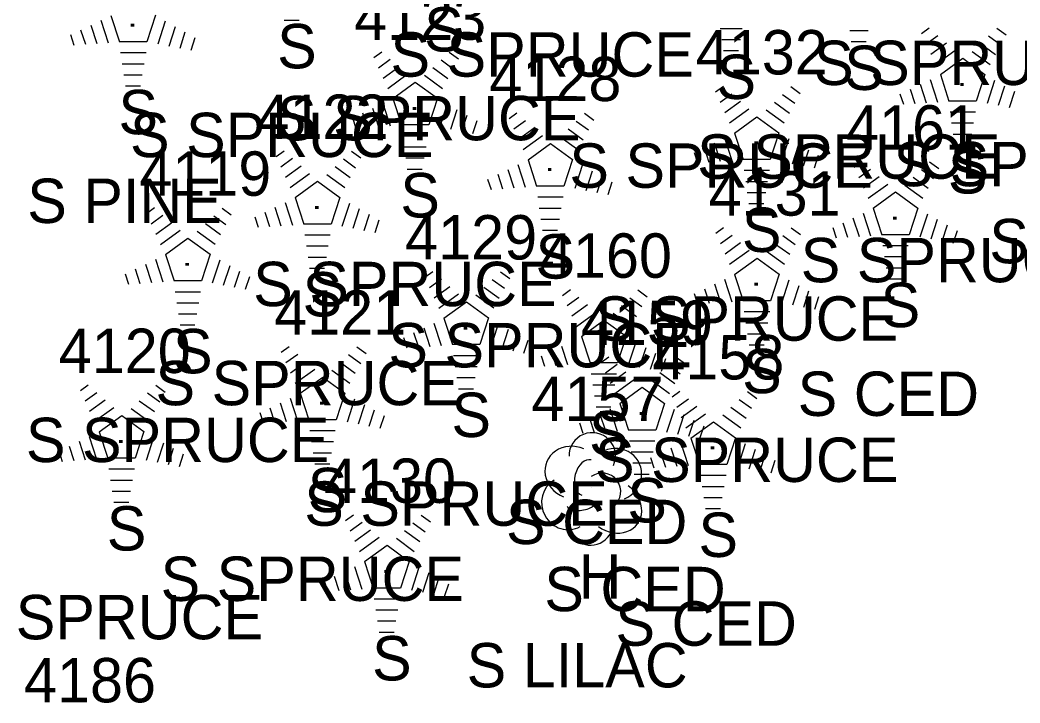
# Model space of a CAD drawing. Extents: x 1482574 to 1485769, y 580696 to 595649.
# Drawn here: x 1483606.26 to 1483651.32, y 583397.25 to 583428.03 of the extents above; entities that cross this region are included whole.
import ezdxf

# ---------------------------------------------------------------- set-up
doc = ezdxf.new("R2010")
doc.units = 0
for name, color, linetype in [('L_A', 7, 'Continuous'), ('L_C', 7, 'Continuous'), ('L_I', 7, 'Continuous'), ('LTC', 7, 'Continuous'), ('LTD', 7, 'Continuous')]:
    doc.layers.add(name, color=color, linetype=linetype)

msp = doc.modelspace()

# ---------------------------------------------------------------- linework, layer by layer
at = {"layer": 'LTC'}
for p, q in [((1483609.902, 583428.022), (1483610.233, 583427.003)), ((1483610.357, 583428.241), (1483610.744, 583427.048)), ((1483612.365, 583428.251), (1483611.974, 583427.048)), ((1483612.803, 583427.98), (1483612.465, 583426.94)), ((1483618.836, 583428.017), (1483618.161, 583428.017)), ((1483608.991, 583427.589), (1483609.203, 583426.937)), ((1483609.447, 583427.806), (1483609.718, 583426.97)), ((1483613.247, 583427.729), (1483612.96, 583426.845)), ((1483613.692, 583427.479), (1483613.455, 583426.75)), ((1483638.804, 583427.636), (1483637.816, 583427.636)), ((1483644.478, 583427.543), (1483643.647, 583427.543)), ((1483646.881, 583427.422), (1483647.236, 583427.68)), ((1483650.279, 583427.663), (1483650.699, 583427.358)), ((1483608.536, 583427.372), (1483608.688, 583426.904)), ((1483611.974, 583427.048), (1483610.744, 583427.048)), ((1483614.136, 583427.229), (1483613.949, 583426.655)), ((1483638.72, 583427.136), (1483637.889, 583427.136)), ((1483644.394, 583427.043), (1483643.719, 583427.043)), ((1483647.091, 583426.957), (1483647.62, 583427.341)), ((1483647.3, 583426.491), (1483648.004, 583427.002)), ((1483649.908, 583427.314), (1483650.458, 583426.915)), ((1483611.936, 583426.548), (1483610.791, 583426.548)), ((1483622.206, 583426.346), (1483622.561, 583426.604)), ((1483625.604, 583426.587), (1483626.024, 583426.282)), ((1483638.636, 583426.636), (1483637.961, 583426.636)), ((1483647.51, 583426.025), (1483648.388, 583426.663)), ((1483649.166, 583426.618), (1483649.976, 583426.029)), ((1483649.537, 583426.966), (1483650.217, 583426.472)), ((1483622.416, 583425.881), (1483622.945, 583426.265)), ((1483625.233, 583426.238), (1483625.783, 583425.839)), ((1483647.735, 583425.57), (1483648.746, 583426.305)), ((1483648.746, 583426.305), (1483649.743, 583425.58)), ((1483611.852, 583426.048), (1483610.864, 583426.048)), ((1483622.625, 583425.415), (1483623.329, 583425.926)), ((1483624.862, 583425.89), (1483625.542, 583425.396)), ((1483611.768, 583425.548), (1483610.937, 583425.548)), ((1483622.835, 583424.949), (1483623.713, 583425.587)), ((1483623.06, 583424.494), (1483624.071, 583425.229)), ((1483624.071, 583425.229), (1483625.068, 583424.504)), ((1483624.491, 583425.542), (1483625.301, 583424.953)), ((1483647.28, 583425.351), (1483647.611, 583424.332)), ((1483647.735, 583425.57), (1483648.122, 583424.377)), ((1483649.743, 583425.58), (1483649.352, 583424.377)), ((1483650.181, 583425.309), (1483649.843, 583424.269)), ((1483611.684, 583425.048), (1483611.009, 583425.048)), ((1483637.6, 583424.788), (1483637.955, 583425.046)), ((1483640.998, 583425.029), (1483641.418, 583424.724)), ((1483646.369, 583424.918), (1483646.581, 583424.266)), ((1483646.825, 583425.135), (1483647.096, 583424.299)), ((1483650.625, 583425.058), (1483650.338, 583424.174)), ((1483651.07, 583424.808), (1483650.833, 583424.079)), ((1483622.605, 583424.275), (1483622.936, 583423.256)), ((1483623.06, 583424.494), (1483623.447, 583423.301)), ((1483625.068, 583424.504), (1483624.677, 583423.301)), ((1483637.81, 583424.323), (1483638.339, 583424.707)), ((1483638.019, 583423.857), (1483638.723, 583424.368)), ((1483640.256, 583424.332), (1483640.936, 583423.838)), ((1483640.627, 583424.68), (1483641.177, 583424.281)), ((1483645.914, 583424.701), (1483646.066, 583424.233)), ((1483649.352, 583424.377), (1483648.122, 583424.377)), ((1483621.694, 583423.842), (1483621.906, 583423.19)), ((1483622.15, 583424.059), (1483622.421, 583423.223)), ((1483625.506, 583424.233), (1483625.168, 583423.193)), ((1483625.95, 583423.982), (1483625.663, 583423.098)), ((1483628.299, 583423.587), (1483628.654, 583423.845)), ((1483631.697, 583423.828), (1483632.117, 583423.523)), ((1483638.229, 583423.391), (1483639.107, 583424.029)), ((1483639.885, 583423.984), (1483640.695, 583423.395)), ((1483649.314, 583423.877), (1483648.169, 583423.877)), ((1483621.239, 583423.625), (1483621.391, 583423.157)), ((1483626.395, 583423.732), (1483626.158, 583423.003)), ((1483626.839, 583423.482), (1483626.652, 583422.908)), ((1483628.509, 583423.122), (1483629.038, 583423.506)), ((1483631.326, 583423.479), (1483631.876, 583423.08)), ((1483638.454, 583422.936), (1483639.465, 583423.671)), ((1483639.465, 583423.671), (1483640.462, 583422.946)), ((1483649.23, 583423.377), (1483648.242, 583423.377)), ((1483624.677, 583423.301), (1483623.447, 583423.301)), ((1483628.718, 583422.656), (1483629.422, 583423.167)), ((1483630.955, 583423.131), (1483631.635, 583422.637)), ((1483638.454, 583422.936), (1483638.841, 583421.743)), ((1483640.462, 583422.946), (1483640.071, 583421.743)), ((1483624.639, 583422.801), (1483623.494, 583422.801)), ((1483628.928, 583422.19), (1483629.806, 583422.828)), ((1483630.584, 583422.783), (1483631.394, 583422.194)), ((1483637.544, 583422.501), (1483637.815, 583421.665)), ((1483637.999, 583422.717), (1483638.33, 583421.698)), ((1483640.9, 583422.675), (1483640.562, 583421.635)), ((1483649.146, 583422.877), (1483648.315, 583422.877)), ((1483617.803, 583421.881), (1483618.158, 583422.139)), ((1483621.201, 583422.122), (1483621.621, 583421.817)), ((1483624.555, 583422.301), (1483623.567, 583422.301)), ((1483629.153, 583421.735), (1483630.164, 583422.47)), ((1483630.164, 583422.47), (1483631.161, 583421.745)), ((1483636.633, 583422.067), (1483636.785, 583421.599)), ((1483637.088, 583422.284), (1483637.3, 583421.632)), ((1483641.344, 583422.424), (1483641.057, 583421.54)), ((1483641.789, 583422.174), (1483641.552, 583421.445)), ((1483649.062, 583422.377), (1483648.387, 583422.377)), ((1483618.013, 583421.416), (1483618.542, 583421.8)), ((1483620.83, 583421.773), (1483621.38, 583421.374)), ((1483624.471, 583421.801), (1483623.64, 583421.801)), ((1483629.153, 583421.735), (1483629.54, 583420.542)), ((1483631.161, 583421.745), (1483630.77, 583420.542)), ((1483640.071, 583421.743), (1483638.841, 583421.743)), ((1483642.233, 583421.924), (1483642.046, 583421.35)), ((1483643.853, 583421.399), (1483644.208, 583421.657)), ((1483647.251, 583421.64), (1483647.671, 583421.335)), ((1483618.222, 583420.95), (1483618.926, 583421.461)), ((1483618.432, 583420.484), (1483619.31, 583421.122)), ((1483620.459, 583421.425), (1483621.139, 583420.931)), ((1483624.387, 583421.301), (1483623.712, 583421.301)), ((1483628.243, 583421.3), (1483628.514, 583420.464)), ((1483628.698, 583421.516), (1483629.029, 583420.497)), ((1483631.599, 583421.474), (1483631.261, 583420.434)), ((1483632.043, 583421.223), (1483631.756, 583420.339)), ((1483640.033, 583421.243), (1483638.888, 583421.243)), ((1483644.063, 583420.934), (1483644.592, 583421.318)), ((1483646.88, 583421.291), (1483647.43, 583420.892)), ((1483618.657, 583420.029), (1483619.668, 583420.764)), ((1483619.668, 583420.764), (1483620.665, 583420.039)), ((1483620.088, 583421.077), (1483620.898, 583420.488)), ((1483627.332, 583420.866), (1483627.484, 583420.398)), ((1483627.787, 583421.083), (1483627.999, 583420.431)), ((1483632.488, 583420.973), (1483632.251, 583420.244)), ((1483632.932, 583420.723), (1483632.745, 583420.149)), ((1483639.949, 583420.743), (1483638.961, 583420.743)), ((1483644.272, 583420.468), (1483644.976, 583420.979)), ((1483646.509, 583420.943), (1483647.189, 583420.449)), ((1483630.77, 583420.542), (1483629.54, 583420.542)), ((1483639.865, 583420.243), (1483639.034, 583420.243)), ((1483644.482, 583420.002), (1483645.36, 583420.64)), ((1483644.707, 583419.547), (1483645.718, 583420.282)), ((1483645.718, 583420.282), (1483646.715, 583419.557)), ((1483646.138, 583420.595), (1483646.948, 583420.006)), ((1483618.202, 583419.81), (1483618.533, 583418.791)), ((1483618.657, 583420.029), (1483619.044, 583418.836)), ((1483620.665, 583420.039), (1483620.274, 583418.836)), ((1483621.103, 583419.768), (1483620.765, 583418.728)), ((1483630.732, 583420.042), (1483629.587, 583420.042)), ((1483611.963, 583419.319), (1483612.318, 583419.577)), ((1483615.361, 583419.56), (1483615.781, 583419.255)), ((1483617.291, 583419.377), (1483617.503, 583418.725)), ((1483617.747, 583419.594), (1483618.018, 583418.758)), ((1483621.547, 583419.517), (1483621.26, 583418.633)), ((1483630.648, 583419.542), (1483629.66, 583419.542)), ((1483639.781, 583419.743), (1483639.106, 583419.743)), ((1483644.252, 583419.328), (1483644.583, 583418.309)), ((1483644.707, 583419.547), (1483645.094, 583418.354)), ((1483646.715, 583419.557), (1483646.324, 583418.354)), ((1483612.173, 583418.854), (1483612.702, 583419.238)), ((1483612.382, 583418.388), (1483613.086, 583418.899)), ((1483614.99, 583419.211), (1483615.54, 583418.812)), ((1483616.836, 583419.16), (1483616.988, 583418.692)), ((1483621.992, 583419.267), (1483621.755, 583418.538)), ((1483622.436, 583419.017), (1483622.249, 583418.443)), ((1483630.564, 583419.042), (1483629.733, 583419.042)), ((1483643.341, 583418.895), (1483643.553, 583418.243)), ((1483643.797, 583419.112), (1483644.068, 583418.276)), ((1483647.153, 583419.286), (1483646.815, 583418.246)), ((1483647.597, 583419.035), (1483647.31, 583418.151)), ((1483612.592, 583417.922), (1483613.47, 583418.56)), ((1483614.248, 583418.515), (1483615.058, 583417.926)), ((1483614.619, 583418.863), (1483615.299, 583418.369)), ((1483620.274, 583418.836), (1483619.044, 583418.836)), ((1483630.48, 583418.542), (1483629.805, 583418.542)), ((1483637.61, 583418.423), (1483637.965, 583418.681)), ((1483641.008, 583418.664), (1483641.428, 583418.359)), ((1483642.886, 583418.678), (1483643.038, 583418.21)), ((1483648.042, 583418.785), (1483647.805, 583418.056)), ((1483648.486, 583418.535), (1483648.299, 583417.961)), ((1483612.817, 583417.467), (1483613.828, 583418.202)), ((1483613.828, 583418.202), (1483614.825, 583417.477)), ((1483620.236, 583418.336), (1483619.091, 583418.336)), ((1483637.82, 583417.958), (1483638.349, 583418.342)), ((1483638.029, 583417.492), (1483638.733, 583418.003)), ((1483640.266, 583417.967), (1483640.946, 583417.473)), ((1483640.637, 583418.315), (1483641.187, 583417.916)), ((1483646.324, 583418.354), (1483645.094, 583418.354)), ((1483620.152, 583417.836), (1483619.164, 583417.836)), ((1483638.239, 583417.026), (1483639.117, 583417.664)), ((1483639.895, 583417.619), (1483640.705, 583417.03)), ((1483646.286, 583417.854), (1483645.141, 583417.854)), ((1483612.362, 583417.248), (1483612.693, 583416.229)), ((1483612.817, 583417.467), (1483613.204, 583416.274)), ((1483614.825, 583417.477), (1483614.434, 583416.274)), ((1483615.263, 583417.206), (1483614.925, 583416.166)), ((1483620.068, 583417.336), (1483619.237, 583417.336)), ((1483638.464, 583416.571), (1483639.475, 583417.306)), ((1483639.475, 583417.306), (1483640.472, 583416.581)), ((1483646.202, 583417.354), (1483645.214, 583417.354)), ((1483611.451, 583416.815), (1483611.663, 583416.163)), ((1483611.907, 583417.032), (1483612.178, 583416.196)), ((1483615.707, 583416.955), (1483615.42, 583416.071)), ((1483616.152, 583416.705), (1483615.915, 583415.976)), ((1483619.984, 583416.836), (1483619.309, 583416.836)), ((1483624.509, 583416.448), (1483624.864, 583416.706)), ((1483627.907, 583416.689), (1483628.327, 583416.384)), ((1483646.118, 583416.854), (1483645.287, 583416.854)), ((1483610.996, 583416.598), (1483611.148, 583416.13)), ((1483614.434, 583416.274), (1483613.204, 583416.274)), ((1483616.596, 583416.455), (1483616.409, 583415.881)), ((1483624.719, 583415.983), (1483625.248, 583416.367)), ((1483627.536, 583416.34), (1483628.086, 583415.941)), ((1483638.009, 583416.352), (1483638.34, 583415.333)), ((1483638.464, 583416.571), (1483638.851, 583415.378)), ((1483640.472, 583416.581), (1483640.081, 583415.378)), ((1483640.91, 583416.31), (1483640.572, 583415.27)), ((1483646.034, 583416.354), (1483645.359, 583416.354)), ((1483614.396, 583415.774), (1483613.251, 583415.774)), ((1483624.928, 583415.517), (1483625.632, 583416.028)), ((1483627.165, 583415.992), (1483627.845, 583415.498)), ((1483630.71, 583415.625), (1483631.065, 583415.883)), ((1483634.108, 583415.866), (1483634.528, 583415.561)), ((1483637.098, 583415.919), (1483637.31, 583415.267)), ((1483637.554, 583416.136), (1483637.825, 583415.3)), ((1483641.354, 583416.059), (1483641.067, 583415.175)), ((1483641.799, 583415.809), (1483641.562, 583415.08)), ((1483614.312, 583415.274), (1483613.324, 583415.274)), ((1483625.138, 583415.051), (1483626.016, 583415.689)), ((1483625.363, 583414.596), (1483626.374, 583415.331)), ((1483626.374, 583415.331), (1483627.371, 583414.606)), ((1483626.794, 583415.644), (1483627.604, 583415.055)), ((1483630.92, 583415.16), (1483631.449, 583415.544)), ((1483633.737, 583415.517), (1483634.287, 583415.118)), ((1483636.643, 583415.702), (1483636.795, 583415.234)), ((1483640.081, 583415.378), (1483638.851, 583415.378)), ((1483642.243, 583415.559), (1483642.056, 583414.985)), ((1483631.129, 583414.694), (1483631.833, 583415.205)), ((1483631.339, 583414.228), (1483632.217, 583414.866)), ((1483632.995, 583414.821), (1483633.805, 583414.232)), ((1483633.366, 583415.169), (1483634.046, 583414.675)), ((1483640.043, 583414.878), (1483638.898, 583414.878)), ((1483614.228, 583414.774), (1483613.397, 583414.774)), ((1483624.908, 583414.377), (1483625.239, 583413.358)), ((1483625.363, 583414.596), (1483625.75, 583413.403)), ((1483627.371, 583414.606), (1483626.98, 583413.403)), ((1483631.564, 583413.773), (1483632.575, 583414.508)), ((1483632.575, 583414.508), (1483633.572, 583413.783)), ((1483639.959, 583414.378), (1483638.971, 583414.378)), ((1483614.144, 583414.274), (1483613.469, 583414.274)), ((1483623.997, 583413.944), (1483624.209, 583413.292)), ((1483624.453, 583414.161), (1483624.724, 583413.325)), ((1483627.809, 583414.335), (1483627.471, 583413.295)), ((1483628.253, 583414.084), (1483627.966, 583413.2)), ((1483623.542, 583413.727), (1483623.694, 583413.259)), ((1483628.698, 583413.834), (1483628.461, 583413.105)), ((1483629.142, 583413.584), (1483628.955, 583413.01)), ((1483631.109, 583413.554), (1483631.44, 583412.535)), ((1483631.564, 583413.773), (1483631.951, 583412.58)), ((1483633.572, 583413.783), (1483633.181, 583412.58)), ((1483634.01, 583413.512), (1483633.672, 583412.472)), ((1483639.875, 583413.878), (1483639.044, 583413.878)), ((1483618.033, 583413.062), (1483618.388, 583413.32)), ((1483621.431, 583413.303), (1483621.851, 583412.998)), ((1483626.98, 583413.403), (1483625.75, 583413.403)), ((1483630.198, 583413.121), (1483630.41, 583412.469)), ((1483630.654, 583413.338), (1483630.925, 583412.502)), ((1483634.454, 583413.261), (1483634.167, 583412.377)), ((1483634.899, 583413.011), (1483634.662, 583412.282)), ((1483639.791, 583413.378), (1483639.116, 583413.378)), ((1483618.243, 583412.597), (1483618.772, 583412.981)), ((1483618.452, 583412.131), (1483619.156, 583412.642)), ((1483620.689, 583412.606), (1483621.369, 583412.112)), ((1483621.06, 583412.954), (1483621.61, 583412.555)), ((1483626.942, 583412.903), (1483625.797, 583412.903)), ((1483629.743, 583412.904), (1483629.895, 583412.436)), ((1483633.181, 583412.58), (1483631.951, 583412.58)), ((1483632.436, 583412.6), (1483632.791, 583412.858)), ((1483635.343, 583412.761), (1483635.156, 583412.187)), ((1483635.834, 583412.841), (1483636.254, 583412.536)), ((1483618.662, 583411.665), (1483619.54, 583412.303)), ((1483620.318, 583412.258), (1483621.128, 583411.669)), ((1483626.858, 583412.403), (1483625.87, 583412.403)), ((1483632.646, 583412.135), (1483633.175, 583412.519)), ((1483632.855, 583411.669), (1483633.559, 583412.18)), ((1483635.092, 583412.144), (1483635.772, 583411.65)), ((1483635.463, 583412.492), (1483636.013, 583412.093)), ((1483618.887, 583411.21), (1483619.898, 583411.945)), ((1483619.898, 583411.945), (1483620.895, 583411.22)), ((1483626.774, 583411.903), (1483625.943, 583411.903)), ((1483633.143, 583412.08), (1483631.998, 583412.08)), ((1483633.065, 583411.203), (1483633.943, 583411.841)), ((1483634.721, 583411.796), (1483635.531, 583411.207)), ((1483608.978, 583411.333), (1483609.333, 583411.591)), ((1483609.188, 583410.868), (1483609.717, 583411.252)), ((1483612.005, 583411.225), (1483612.555, 583410.826)), ((1483612.376, 583411.574), (1483612.796, 583411.269)), ((1483618.887, 583411.21), (1483619.274, 583410.017)), ((1483620.895, 583411.22), (1483620.504, 583410.017)), ((1483626.69, 583411.403), (1483626.015, 583411.403)), ((1483633.059, 583411.58), (1483632.071, 583411.58)), ((1483633.29, 583410.748), (1483634.301, 583411.483)), ((1483634.301, 583411.483), (1483635.298, 583410.758)), ((1483635.641, 583411.044), (1483635.996, 583411.302)), ((1483639.039, 583411.285), (1483639.459, 583410.98)), ((1483609.397, 583410.402), (1483610.101, 583410.913)), ((1483611.634, 583410.877), (1483612.314, 583410.383)), ((1483617.977, 583410.775), (1483618.248, 583409.939)), ((1483618.432, 583410.991), (1483618.763, 583409.972)), ((1483621.333, 583410.949), (1483620.995, 583409.909)), ((1483632.975, 583411.08), (1483632.144, 583411.08)), ((1483635.298, 583410.758), (1483634.907, 583409.555)), ((1483635.851, 583410.579), (1483636.38, 583410.963)), ((1483638.668, 583410.936), (1483639.218, 583410.537)), ((1483609.607, 583409.936), (1483610.485, 583410.574)), ((1483611.263, 583410.529), (1483612.073, 583409.94)), ((1483617.066, 583410.341), (1483617.218, 583409.873)), ((1483617.521, 583410.558), (1483617.733, 583409.906)), ((1483621.777, 583410.698), (1483621.49, 583409.814)), ((1483622.222, 583410.448), (1483621.985, 583409.719)), ((1483632.891, 583410.58), (1483632.216, 583410.58)), ((1483632.38, 583410.313), (1483632.651, 583409.477)), ((1483632.835, 583410.529), (1483633.166, 583409.51)), ((1483633.29, 583410.748), (1483633.677, 583409.555)), ((1483635.736, 583410.487), (1483635.398, 583409.447)), ((1483636.06, 583410.113), (1483636.764, 583410.624)), ((1483638.297, 583410.588), (1483638.977, 583410.094)), ((1483609.832, 583409.481), (1483610.843, 583410.216)), ((1483610.843, 583410.216), (1483611.84, 583409.491)), ((1483620.504, 583410.017), (1483619.274, 583410.017)), ((1483622.666, 583410.198), (1483622.479, 583409.624)), ((1483631.469, 583409.879), (1483631.621, 583409.411)), ((1483631.924, 583410.096), (1483632.136, 583409.444)), ((1483636.18, 583410.236), (1483635.893, 583409.352)), ((1483636.27, 583409.647), (1483637.148, 583410.285)), ((1483636.625, 583409.986), (1483636.388, 583409.257)), ((1483636.495, 583409.192), (1483637.506, 583409.927)), ((1483637.506, 583409.927), (1483638.503, 583409.202)), ((1483637.926, 583410.24), (1483638.736, 583409.651)), ((1483609.832, 583409.481), (1483610.219, 583408.288)), ((1483611.84, 583409.491), (1483611.449, 583408.288)), ((1483620.466, 583409.517), (1483619.321, 583409.517)), ((1483634.907, 583409.555), (1483633.677, 583409.555)), ((1483637.069, 583409.736), (1483636.882, 583409.162)), ((1483608.922, 583409.046), (1483609.193, 583408.21)), ((1483609.377, 583409.262), (1483609.708, 583408.243)), ((1483612.278, 583409.22), (1483611.94, 583408.18)), ((1483612.722, 583408.969), (1483612.435, 583408.085)), ((1483620.382, 583409.017), (1483619.394, 583409.017)), ((1483634.869, 583409.055), (1483633.724, 583409.055)), ((1483636.04, 583408.973), (1483636.371, 583407.954)), ((1483636.495, 583409.192), (1483636.882, 583407.999)), ((1483638.503, 583409.202), (1483638.112, 583407.999)), ((1483608.011, 583408.612), (1483608.163, 583408.144)), ((1483608.466, 583408.829), (1483608.678, 583408.177)), ((1483613.167, 583408.719), (1483612.93, 583407.99)), ((1483620.298, 583408.517), (1483619.467, 583408.517)), ((1483634.785, 583408.555), (1483633.797, 583408.555)), ((1483635.129, 583408.54), (1483635.341, 583407.888)), ((1483635.585, 583408.757), (1483635.856, 583407.921)), ((1483638.941, 583408.931), (1483638.603, 583407.891)), ((1483639.385, 583408.68), (1483639.098, 583407.796)), ((1483611.449, 583408.288), (1483610.219, 583408.288)), ((1483613.611, 583408.469), (1483613.424, 583407.895)), ((1483634.701, 583408.055), (1483633.87, 583408.055)), ((1483634.674, 583408.323), (1483634.826, 583407.855)), ((1483639.83, 583408.43), (1483639.593, 583407.701)), ((1483640.274, 583408.18), (1483640.087, 583407.606)), ((1483611.411, 583407.788), (1483610.266, 583407.788)), ((1483620.214, 583408.017), (1483619.539, 583408.017)), ((1483638.112, 583407.999), (1483636.882, 583407.999)), ((1483611.327, 583407.288), (1483610.339, 583407.288)), ((1483634.617, 583407.555), (1483633.942, 583407.555)), ((1483638.074, 583407.499), (1483636.929, 583407.499)), ((1483611.243, 583406.788), (1483610.412, 583406.788)), ((1483637.99, 583406.999), (1483637.002, 583406.999)), ((1483611.159, 583406.288), (1483610.484, 583406.288)), ((1483637.906, 583406.499), (1483637.075, 583406.499)), ((1483637.822, 583405.999), (1483637.147, 583405.999)), ((1483620.933, 583405.48), (1483621.288, 583405.738)), ((1483621.143, 583405.015), (1483621.672, 583405.399)), ((1483623.96, 583405.372), (1483624.51, 583404.973)), ((1483624.331, 583405.721), (1483624.751, 583405.416)), ((1483621.352, 583404.549), (1483622.056, 583405.06)), ((1483623.589, 583405.024), (1483624.269, 583404.53)), ((1483621.562, 583404.083), (1483622.44, 583404.721)), ((1483623.218, 583404.676), (1483624.028, 583404.087)), ((1483621.787, 583403.628), (1483622.798, 583404.363)), ((1483622.798, 583404.363), (1483623.795, 583403.638)), ((1483621.787, 583403.628), (1483622.174, 583402.435)), ((1483623.795, 583403.638), (1483623.404, 583402.435)), ((1483620.877, 583403.193), (1483621.148, 583402.357)), ((1483621.332, 583403.409), (1483621.663, 583402.39)), ((1483624.233, 583403.367), (1483623.895, 583402.327)), ((1483624.677, 583403.116), (1483624.39, 583402.232)), ((1483619.966, 583402.759), (1483620.118, 583402.291)), ((1483620.421, 583402.976), (1483620.633, 583402.324)), ((1483625.122, 583402.866), (1483624.885, 583402.137)), ((1483623.404, 583402.435), (1483622.174, 583402.435)), ((1483625.566, 583402.616), (1483625.379, 583402.042)), ((1483623.366, 583401.935), (1483622.221, 583401.935)), ((1483623.282, 583401.435), (1483622.294, 583401.435)), ((1483623.198, 583400.935), (1483622.367, 583400.935)), ((1483623.114, 583400.435), (1483622.439, 583400.435))]:
    msp.add_line(p, q, dxfattribs=at)
at = {"layer": 'LTD'}
msp.add_line((1483632, 583406.957), (1483632, 583406.957), dxfattribs=at)
msp.add_line((1483632, 583406.957), (1483632, 583406.957), dxfattribs=at)
msp.add_arc((1483632.047, 583408.391), 1.047, 335.5272, 180.9563, dxfattribs=at)
for centre, major_axis, ratio, start_param, end_param in [((1483631.208, 583407.624), (1.21, -0.512), 0.895232, 1.570796, 4.712389), ((1483633.042, 583407.541), (-1.141, -0.483), 0.949671, 1.570796, 4.712389), ((1483631.792, 583407.415), (-0.208, -0.792), 0.645439, 3.141593, 6.283185), ((1483632.5, 583406.79), (-0.5, 0.667), 0.989748, 3.141593, 6.283185), ((1483630.917, 583406.248), (0.584, -1.042), 0.959034, 3.141593, 6.283185), ((1483633, 583406.124), (-1.09, 0.792), 0.841452, 1.570796, 4.712389), ((1483631.542, 583406.207), (-0.625, -0.083), 0.423636, 0, 3.141593), ((1483632, 583405.457), (0.265, 1.061), 0.942809, 1.570796, 4.712389)]:
    msp.add_ellipse(centre, major_axis=major_axis, ratio=ratio, start_param=start_param, end_param=end_param, dxfattribs=at)

# ---------------------------------------------------------------- texts
at = {"layer": 'L_A'}
for s, p in [('S', (1483624.47, 583426.612)), ('S', (1483617.846, 583425.854)), ('S', (1483643.404, 583424.88)), ('S', (1483637.646, 583424.473)), ('S', (1483610.694, 583422.885)), ('S', (1483648.072, 583420.214)), ('S', (1483623.397, 583419.138)), ('S', (1483638.791, 583417.58)), ('S', (1483629.49, 583416.379)), ('S', (1483618.994, 583414.673)), ('S', (1483645.044, 583414.191)), ('S', (1483613.154, 583412.111)), ('S', (1483638.801, 583411.215)), ('S', (1483625.7, 583409.24)), ('S', (1483631.901, 583408.417)), ('S', (1483619.224, 583405.854)), ('S', (1483633.627, 583405.392)), ('S', (1483610.169, 583404.125)), ('S', (1483636.832, 583403.836)), ('H', (1483631.433, 583401.957)), ('S', (1483622.124, 583398.272))]:
    msp.add_text(s, height=2, dxfattribs=at).set_placement(p)
at = {"layer": 'L_C'}
for s, p in [('S SPRUCE', (1483622.955, 583425.479)), ('S SPRUCE', (1483642.043, 583425.102)), ('S SPRUCE', (1483617.84, 583422.612)), ('S SPRUCE', (1483611.216, 583421.854)), ('S SPRUCE', (1483631.016, 583420.473)), ('S SPRUCE', (1483636.774, 583420.88)), ('S SPRUCE', (1483645.625, 583420.542)), ('S PINE', (1483606.584, 583418.885)), ('S SPRUCE', (1483649.94, 583417.071)), ('S SPRUCE', (1483641.442, 583416.214)), ('S SPRUCE', (1483616.767, 583415.138)), ('S SPRUCE', (1483632.161, 583413.58)), ('S SPRUCE', (1483622.86, 583412.379)), ('S SPRUCE', (1483612.364, 583410.673)), ('S CED', (1483641.304, 583410.191)), ('S SPRUCE', (1483606.524, 583408.111)), ('S SPRUCE', (1483632.171, 583407.215)), ('S SPRUCE', (1483619.07, 583405.24)), ('S CED', (1483628.161, 583404.417)), ('S SPRUCE', (1483612.594, 583401.854)), ('S CED', (1483629.887, 583401.392)), ('S SPRUCE', (1483603.539, 583400.125)), ('S CED', (1483633.092, 583399.836)), ('S LILAC', (1483626.386, 583397.957))]:
    msp.add_text(s, height=2, dxfattribs=at).set_placement(p)
at = {"layer": 'L_I'}
for s, p in [('4123', (1483621.318, 583427.138)), ('4132', (1483636.712, 583425.58)), ('4128', (1483627.411, 583424.379)), ('4122', (1483616.915, 583422.673)), ('4161', (1483643.485, 583422.191)), ('4119', (1483611.634, 583420.111)), ('4131', (1483637.289, 583419.215)), ('4129', (1483623.613, 583417.24)), ('4160', (1483629.688, 583416.417)), ('4121', (1483617.712, 583413.854)), ('4159', (1483631.54, 583413.392)), ('4120', (1483608.003, 583412.125)), ('4158', (1483634.753, 583411.836)), ('4157', (1483629.307, 583409.957)), ('4130', (1483619.958, 583406.272)), ('4186', (1483606.437, 583397.283))]:
    msp.add_text(s, height=2, dxfattribs=at).set_placement(p)
at = {"layer": 'LTC'}
for p in [(1483611.251, 583427.989), (1483648.629, 583425.318), (1483623.954, 583424.242), (1483639.348, 583422.684), (1483630.047, 583421.483), (1483619.551, 583419.777), (1483645.601, 583419.295), (1483613.711, 583417.215), (1483639.358, 583416.319), (1483626.257, 583414.344), (1483632.458, 583413.521), (1483619.781, 583410.958), (1483634.184, 583410.496), (1483610.726, 583409.229), (1483637.389, 583408.94), (1483622.681, 583403.376)]:
    msp.add_text('.', height=1.037, rotation=270, dxfattribs=at).set_placement(p)

doc.saveas('drawing.dxf')
